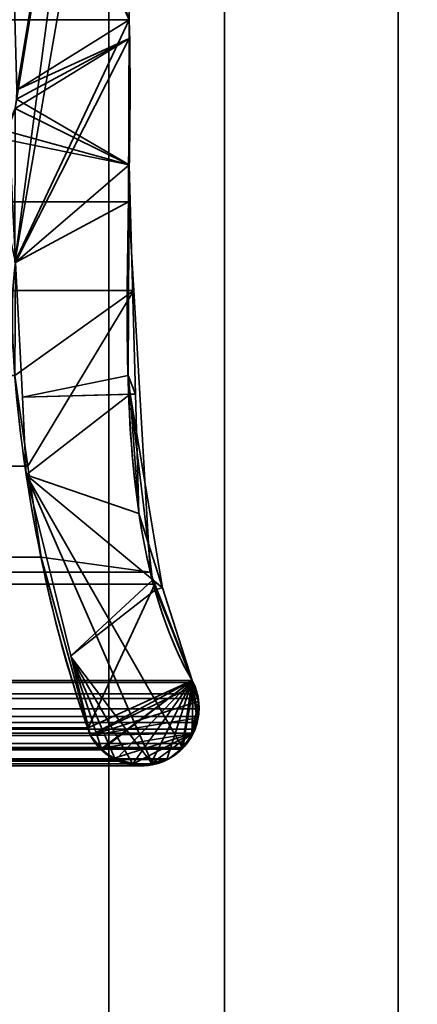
# Model space of a CAD drawing. Header units: millimetres. Extents: x -603 to 3703, y -121 to 193.
# Tile 687 of 1056: x 1973.23 to 1976.67, y -5.85 to 2.65. Entities that reach past the tile are written whole.
import ezdxf

# ---------------------------------------------------------------- set-up
doc = ezdxf.new("R2010")
doc.units = ezdxf.units.MM
doc.layers.add('152', color=7, linetype='Continuous', true_color=0xffffff)

# ---------------------------------------------------------------- blocks, each defined once
blk = doc.blocks.new('UG_SURFACE_066')
at = {"layer": '152', "color": 252, "linetype": 'Continuous', "lineweight": 35}
for points in [[(1041, 4.0145, -7.75), (1026, 4.0145, -7.75), (1026, -24.9528, -7.75), (1974, -24.9528, -7.75)], [(1959, 4.0145, -8.75), (1974, 4.0145, -8.75), (1974, -24.9528, -8.75), (1026, -24.9528, -8.75)], [(1959, 4.0145, -7.75), (1041, 4.0145, -7.75), (1974, -24.9528, -7.75)], [(1974, -24.9528, -7.75), (1974, 4.0145, -7.75), (1959, 4.0145, -7.75)], [(1974, -24.9528, -8.75), (1974, 4.0145, -8.75), (1974, 4.0145, -7.75), (1974, -24.9528, -7.75)]]:
    blk.add_3dface(points, dxfattribs=at)
blk = doc.blocks.new('UG_SURFACE_069')
at = {"layer": '152', "color": 7, "linetype": 'Continuous', "lineweight": 35}
for points in [[(1973.2049, 2.0412, 2020.4549), (1973.1224, 4.9715, 2020.3724), (1974.0888, 7.3541, 2021.3387)], [(1973.1853, 0.5531, 2020.4353), (1974.0888, 7.3541, 2021.3387), (1974.1328, 6.0214, 2021.3828), (1974.1284, 5.9608, 2021.3785)], [(1973.1883, 1.8784, 2020.4382), (1974.0888, 7.3541, 2021.3387), (1973.1853, 0.5531, 2020.4353)], [(1974.0888, 7.3541, 2021.3387), (1973.1883, 1.8784, 2020.4382), (1973.2012, 1.9603, 2020.4513)], [(1974.0888, 7.3541, 2021.3387), (1973.2012, 1.9603, 2020.4513), (1973.2049, 2.0412, 2020.4549)], [(1974.175, 2.6459, 2021.425), (1974.1284, 5.9608, 2021.3785), (1025.8716, 5.9608, 2021.3785), (1025.825, 2.6459, 2021.425)], [(1973.1876, 0.5521, 2020.4375), (1973.1853, 0.5531, 2020.4353), (1974.1284, 5.9608, 2021.3785)], [(1973.1876, 0.5521, 2020.4375), (1974.1284, 5.9608, 2021.3785), (1974.175, 2.6459, 2021.425)], [(1974.1695, 1.0733, 2021.4195), (1025.825, 2.6459, 2021.425), (1025.7392, 0.3108, 2021.5108)], [(1974.1695, 1.0733, 2021.4195), (1974.175, 2.6459, 2021.425), (1025.825, 2.6459, 2021.425)], [(1974.175, 2.6459, 2021.425), (1974.1695, 1.0733, 2021.4195), (1973.1926, 0.5499, 2020.4425), (1973.1876, 0.5521, 2020.4375)], [(1025.7392, 0.3108, 2021.5108), (1974.2143, 0.3098, 2021.4643), (1974.1695, 1.0733, 2021.4195)], [(1973.187, -0.4242, 2020.437), (1973.1926, 0.5499, 2020.4425), (1974.1695, 1.0733, 2021.4195), (1974.2143, 0.3098, 2021.4643)], [(1974.3572, -2.122, 2021.6072), (1025.7392, 0.3108, 2021.5108), (1025.651, -2.0878, 2021.5991)], [(1974.3572, -2.122, 2021.6072), (1974.2143, 0.3098, 2021.4643), (1025.7392, 0.3108, 2021.5108)], [(1974.2143, 0.3098, 2021.4643), (1973.2999, -1.2074, 2020.5498), (1973.187, -0.4242, 2020.437)], [(1974.2143, 0.3098, 2021.4643), (1974.3572, -2.122, 2021.6072), (1973.4131, -1.9929, 2020.663), (1973.2999, -1.2074, 2020.5498)], [(1973.187, -0.4242, 2020.437), (1973.2999, -1.2074, 2020.5498), (1026.6945, -1.2001, 2020.5555)], [(1973.4131, -1.9929, 2020.663), (1026.1754, -3.4656, 2021.0745), (1026.6945, -1.2001, 2020.5555)], [(1026.6945, -1.2001, 2020.5555), (1973.2999, -1.2074, 2020.5498), (1973.4131, -1.9929, 2020.663)], [(1973.4131, -1.9929, 2020.663), (1973.8216, -3.4666, 2021.0717), (1026.1754, -3.4656, 2021.0745)], [(1973.8216, -3.4666, 2021.0717), (1973.4131, -1.9929, 2020.663), (1974.3572, -2.122, 2021.6072), (1974.3973, -2.2257, 2021.6472)], [(1025.651, -2.0878, 2021.5991), (1025.5994, -2.2231, 2021.6506), (1974.3973, -2.2257, 2021.6472)], [(1025.651, -2.0878, 2021.5991), (1974.3973, -2.2257, 2021.6472), (1974.3572, -2.122, 2021.6072)], [(1974.3973, -2.2257, 2021.6472), (1025.5994, -2.2231, 2021.6506), (1025.2817, -3.0566, 2021.9684)], [(1025.2817, -3.0566, 2021.9684), (1974.7183, -3.0566, 2021.9684), (1974.3973, -2.2257, 2021.6472)], [(1974.3973, -2.2257, 2021.6472), (1974.7183, -3.0566, 2021.9684), (1973.8216, -3.4666, 2021.0717)], [(1025.2749, -3.074, 2021.975), (1974.7251, -3.074, 2021.975), (1974.7183, -3.0566, 2021.9684), (1025.2817, -3.0566, 2021.9684)], [(1973.9295, -3.6511, 2021.1794), (1973.8398, -3.5319, 2021.0898), (1973.8216, -3.4666, 2021.0717), (1974.7183, -3.0566, 2021.9684)], [(1974.7183, -3.0566, 2021.9684), (1973.9367, -3.6559, 2021.1868), (1973.9295, -3.6511, 2021.1794)], [(1974.0602, -3.7382, 2021.3103), (1973.9367, -3.6559, 2021.1868), (1974.7183, -3.0566, 2021.9684)], [(1974.7183, -3.0566, 2021.9684), (1974.2063, -3.7758, 2021.4562), (1974.0835, -3.7538, 2021.3335), (1974.0602, -3.7382, 2021.3103)], [(1974.3606, -3.7769, 2021.6105), (1974.3026, -3.7931, 2021.5526), (1974.2063, -3.7758, 2021.4562), (1974.7183, -3.0566, 2021.9684)], [(1974.7183, -3.0566, 2021.9684), (1974.5004, -3.7378, 2021.7505), (1974.3606, -3.7769, 2021.6105)], [(1974.6287, -3.6509, 2021.8787), (1974.5169, -3.7332, 2021.7669), (1974.5004, -3.7378, 2021.7505), (1974.7183, -3.0566, 2021.9684)], [(1974.7183, -3.0566, 2021.9684), (1974.6422, -3.6359, 2021.8921), (1974.6287, -3.6509, 2021.8787)], [(1974.7247, -3.5105, 2021.9748), (1974.6737, -3.6004, 2021.9238), (1974.6422, -3.6359, 2021.8921), (1974.7183, -3.0566, 2021.9684)], [(1974.7183, -3.0566, 2021.9684), (1974.7697, -3.3666, 2022.0196), (1974.7622, -3.4209, 2022.0122)], [(1974.7183, -3.0566, 2021.9684), (1974.7251, -3.074, 2021.975), (1974.7634, -3.1716, 2022.0134), (1974.7682, -3.2122, 2022.0182)], [(1974.7682, -3.2122, 2022.0182), (1974.7787, -3.3021, 2022.0287), (1974.7697, -3.3666, 2022.0196), (1974.7183, -3.0566, 2021.9684)], [(1974.7622, -3.4209, 2022.0122), (1974.7442, -3.4761, 2021.9944), (1974.7247, -3.5105, 2021.9748), (1974.7183, -3.0566, 2021.9684)], [(1974.7634, -3.1716, 2022.0134), (1974.7251, -3.074, 2021.975), (1025.2749, -3.074, 2021.975), (1025.2366, -3.1716, 2022.0134)], [(1974.7682, -3.2122, 2022.0182), (1025.2318, -3.2122, 2022.0182), (1025.2213, -3.3021, 2022.0287)], [(1974.7787, -3.3021, 2022.0287), (1974.7682, -3.2122, 2022.0182), (1025.2213, -3.3021, 2022.0287)], [(1025.2318, -3.2122, 2022.0182), (1974.7682, -3.2122, 2022.0182), (1974.7634, -3.1716, 2022.0134)], [(1025.2366, -3.1716, 2022.0134), (1025.2318, -3.2122, 2022.0182), (1974.7634, -3.1716, 2022.0134)], [(1025.2213, -3.3021, 2022.0287), (1025.2303, -3.3666, 2022.0196), (1974.7697, -3.3666, 2022.0196), (1974.7787, -3.3021, 2022.0287)], [(1974.7697, -3.3666, 2022.0196), (1025.2303, -3.3666, 2022.0196), (1025.2378, -3.4209, 2022.0122)], [(1974.7622, -3.4209, 2022.0122), (1974.7697, -3.3666, 2022.0196), (1025.2378, -3.4209, 2022.0122)], [(1974.7442, -3.4761, 2021.9944), (1025.2378, -3.4209, 2022.0122), (1025.2558, -3.4761, 2021.9944)], [(1974.7442, -3.4761, 2021.9944), (1974.7622, -3.4209, 2022.0122), (1025.2378, -3.4209, 2022.0122)], [(1025.2558, -3.4761, 2021.9944), (1025.2753, -3.5105, 2021.9748), (1974.7247, -3.5105, 2021.9748), (1974.7442, -3.4761, 2021.9944)], [(1026.1602, -3.5319, 2021.0898), (1026.1754, -3.4656, 2021.0745), (1973.8216, -3.4666, 2021.0717)], [(1973.8216, -3.4666, 2021.0717), (1973.8398, -3.5319, 2021.0898), (1026.1602, -3.5319, 2021.0898)], [(1974.6737, -3.6004, 2021.9238), (1025.2753, -3.5105, 2021.9748), (1025.3263, -3.6004, 2021.9238)], [(1974.6737, -3.6004, 2021.9238), (1974.7247, -3.5105, 2021.9748), (1025.2753, -3.5105, 2021.9748)], [(1026.0705, -3.6511, 2021.1794), (1973.8398, -3.5319, 2021.0898), (1973.9295, -3.6511, 2021.1794)], [(1026.0705, -3.6511, 2021.1794), (1026.1602, -3.5319, 2021.0898), (1973.8398, -3.5319, 2021.0898)], [(1974.6737, -3.6004, 2021.9238), (1025.3263, -3.6004, 2021.9238), (1025.3602, -3.6291, 2021.8899)], [(1025.3602, -3.6291, 2021.8899), (1974.6422, -3.6359, 2021.8921), (1974.6737, -3.6004, 2021.9238)], [(1025.3602, -3.6291, 2021.8899), (1025.4831, -3.7332, 2021.7669), (1974.5169, -3.7332, 2021.7669)], [(1974.5169, -3.7332, 2021.7669), (1974.6287, -3.6509, 2021.8787), (1025.3602, -3.6291, 2021.8899)], [(1974.6287, -3.6509, 2021.8787), (1974.6422, -3.6359, 2021.8921), (1025.3602, -3.6291, 2021.8899)], [(1973.9295, -3.6511, 2021.1794), (1026.0633, -3.6559, 2021.1868), (1026.0705, -3.6511, 2021.1794)], [(1973.9295, -3.6511, 2021.1794), (1973.9367, -3.6559, 2021.1868), (1026.0633, -3.6559, 2021.1868)], [(1025.4996, -3.7378, 2021.7505), (1974.5004, -3.7378, 2021.7505), (1974.5169, -3.7332, 2021.7669), (1025.4831, -3.7332, 2021.7669)], [(1025.6394, -3.7769, 2021.6105), (1974.3606, -3.7769, 2021.6105), (1974.5004, -3.7378, 2021.7505), (1025.4996, -3.7378, 2021.7505)], [(1025.9165, -3.7538, 2021.3335), (1974.0602, -3.7382, 2021.3103), (1974.0835, -3.7538, 2021.3335)], [(1025.9165, -3.7538, 2021.3335), (1025.9398, -3.7382, 2021.3103), (1974.0602, -3.7382, 2021.3103)], [(1026.0633, -3.6559, 2021.1868), (1973.9367, -3.6559, 2021.1868), (1974.0602, -3.7382, 2021.3103), (1025.9398, -3.7382, 2021.3103)], [(1974.3026, -3.7931, 2021.5526), (1025.6394, -3.7769, 2021.6105), (1025.6974, -3.7931, 2021.5526)], [(1974.3026, -3.7931, 2021.5526), (1974.3606, -3.7769, 2021.6105), (1025.6394, -3.7769, 2021.6105)], [(1025.6974, -3.7931, 2021.5526), (1974.2063, -3.7758, 2021.4562), (1974.3026, -3.7931, 2021.5526)], [(1025.6974, -3.7931, 2021.5526), (1025.7937, -3.7758, 2021.4562), (1974.2063, -3.7758, 2021.4562)], [(1974.0835, -3.7538, 2021.3335), (1025.7937, -3.7758, 2021.4562), (1025.9165, -3.7538, 2021.3335)], [(1974.0835, -3.7538, 2021.3335), (1974.2063, -3.7758, 2021.4562), (1025.7937, -3.7758, 2021.4562)]]:
    blk.add_3dface(points, dxfattribs=at)
blk = doc.blocks.new('UG_SURFACE_070')
at = {"layer": '152', "color": 7, "linetype": 'Continuous', "lineweight": 35}
for points in [[(1974.1284, 5.9608, -8.75), (1974.175, 2.6459, -8.75), (1972.8703, 6.3656, -8.75), (1972.9497, 6.4447, -8.75)], [(1973.0943, 5.0879, -8.75), (1973.0816, 5.1408, -8.75), (1972.8703, 6.3656, -8.75), (1974.175, 2.6459, -8.75)], [(1974.175, 2.6459, 2021.425), (1974.1284, 5.9608, 2021.3785), (1973.1224, 4.9715, 2020.3724), (1973.2049, 2.0412, 2020.4549)], [(1974.175, 2.6459, -8.75), (1974.1284, 5.9608, -8.75), (1974.1284, 5.9608, 2021.3785), (1974.175, 2.6459, 2021.425)], [(1974.175, 2.6459, -8.75), (1973.1224, 4.9715, -8.75), (1973.0943, 5.0879, -8.75)], [(1973.2049, 2.0412, -8.75), (1973.1224, 4.9715, -8.75), (1974.175, 2.6459, -8.75), (1974.175, 2.4846, -8.75)], [(1973.2049, 2.0412, 2020.4549), (1974.1745, 2.4847, 2021.4245), (1974.175, 2.6459, 2021.425)], [(1974.175, 2.6459, -8.75), (1974.175, 2.6459, 2021.425), (1974.1745, 2.4847, 2021.4245)], [(1974.1745, 2.4847, 2021.4245), (1974.175, 2.4846, -8.75), (1974.175, 2.6459, -8.75)], [(1973.1883, 1.8784, 2020.4382), (1973.1357, 1.7194, 2020.3857), (1973.1926, 0.5499, 2020.4425), (1974.1745, 2.4847, 2021.4245)], [(1973.201, 1.9593, 2020.4511), (1973.1883, 1.8784, 2020.4382), (1974.1745, 2.4847, 2021.4245)], [(1974.1648, -0.4257, 2021.4148), (1974.1745, 2.4847, 2021.4245), (1973.1926, 0.5499, 2020.4425), (1973.2516, -0.6106, 2020.5016)], [(1974.1745, 2.4847, 2021.4245), (1973.2049, 2.0412, 2020.4549), (1973.201, 1.9593, 2020.4511)], [(1974.175, 2.4846, -8.75), (1974.1752, 1.3919, -8.75), (1973.201, 1.9593, -8.75), (1973.2049, 2.0412, -8.75)], [(1974.1752, 1.3919, -8.75), (1974.1745, 2.4847, 2021.4245), (1974.1648, -0.4257, 2021.4148)], [(1974.1752, 1.3919, -8.75), (1974.175, 2.4846, -8.75), (1974.1745, 2.4847, 2021.4245)], [(1974.1752, 1.3919, -8.75), (1973.1883, 1.8784, -8.75), (1973.201, 1.9593, -8.75)], [(1973.1079, 1.6861, -8.75), (1973.1883, 1.8784, -8.75), (1974.1752, 1.3919, -8.75)], [(1972.9806, 1.5204, -8.75), (1973.0798, 1.6187, -8.75), (1974.1752, 1.3919, -8.75), (1973.1926, 0.5499, -8.75)], [(1974.1752, 1.3919, -8.75), (1973.0798, 1.6187, -8.75), (1973.1079, 1.6861, -8.75)], [(1973.2517, -0.6131, -8.75), (1973.1926, 0.5499, -8.75), (1974.1752, 1.3919, -8.75), (1974.2308, -0.5866, -8.75)], [(1974.1648, -0.4257, 2021.4148), (1974.2308, -0.5866, -8.75), (1974.1752, 1.3919, -8.75)], [(1973.2517, -0.6131, -8.75), (1973.2516, -0.6106, 2020.5016), (1973.1926, 0.5499, 2020.4425), (1973.1926, 0.5499, -8.75)], [(1974.1838, -0.585, 2021.4338), (1974.1648, -0.4257, 2021.4148), (1973.2516, -0.6106, 2020.5016)], [(1974.1648, -0.4257, 2021.4148), (1974.1838, -0.585, 2021.4338), (1974.2308, -0.5866, -8.75)], [(1974.1838, -0.585, 2021.4338), (1973.2516, -0.6106, 2020.5016), (1973.2858, -1.283, 2020.5357)], [(1974.2308, -0.5866, -8.75), (1974.2597, -1.6173, -8.75), (1973.2858, -1.283, -8.75), (1973.2517, -0.6131, -8.75)], [(1973.2858, -1.283, 2020.5357), (1973.6706, -2.845, 2020.9205), (1974.375, -2.1926, 2021.625), (1974.1838, -0.585, 2021.4338)], [(1974.4638, -2.2577, -8.75), (1974.2597, -1.6173, -8.75), (1974.1838, -0.585, 2021.4338)], [(1974.1838, -0.585, 2021.4338), (1974.375, -2.1926, 2021.625), (1974.4638, -2.2577, -8.75)], [(1974.2597, -1.6173, -8.75), (1974.2308, -0.5866, -8.75), (1974.1838, -0.585, 2021.4338)], [(1973.2858, -1.283, 2020.5357), (1973.2516, -0.6106, 2020.5016), (1973.2517, -0.6131, -8.75)], [(1973.2858, -1.283, 2020.5357), (1973.2517, -0.6131, -8.75), (1973.2858, -1.283, -8.75)], [(1973.2858, -1.283, -8.75), (1973.6706, -2.845, 2020.9205), (1973.2858, -1.283, 2020.5357)], [(1973.2858, -1.283, -8.75), (1973.6731, -2.8554, -8.75), (1973.6706, -2.845, 2020.9205)], [(1974.6345, -3.6377, -8.75), (1973.2858, -1.283, -8.75), (1974.4638, -2.2577, -8.75), (1974.7183, -3.0566, -8.75)], [(1973.2858, -1.283, -8.75), (1974.2597, -1.6173, -8.75), (1974.4638, -2.2577, -8.75)], [(1973.2858, -1.283, -8.75), (1974.6345, -3.6377, -8.75), (1974.5169, -3.7332, -8.75), (1974.376, -3.7785, -8.75)], [(1973.6731, -2.8554, -8.75), (1973.2858, -1.283, -8.75), (1974.376, -3.7785, -8.75)], [(1974.4066, -2.272, 2021.6565), (1974.375, -2.1926, 2021.625), (1973.6706, -2.845, 2020.9205)], [(1974.375, -2.1926, 2021.625), (1974.4066, -2.272, 2021.6565), (1974.4638, -2.2577, -8.75)], [(1974.7183, -3.0566, 2021.9684), (1974.4066, -2.272, 2021.6565), (1973.6706, -2.845, 2020.9205), (1973.8398, -3.5319, 2021.0898)], [(1974.7183, -3.0566, -8.75), (1974.4638, -2.2577, -8.75), (1974.4066, -2.272, 2021.6565)], [(1974.4066, -2.272, 2021.6565), (1974.7183, -3.0566, 2021.9684), (1974.7183, -3.0566, -8.75)], [(1973.8398, -3.5319, -8.75), (1973.8398, -3.5319, 2021.0898), (1973.6706, -2.845, 2020.9205), (1973.6731, -2.8554, -8.75)], [(1973.6731, -2.8554, -8.75), (1974.0518, -3.7295, -8.75), (1973.9733, -3.6892, -8.75), (1973.9367, -3.6461, -8.75)], [(1973.6731, -2.8554, -8.75), (1974.2072, -3.7788, -8.75), (1974.1366, -3.7728, -8.75), (1974.0518, -3.7295, -8.75)], [(1973.6731, -2.8554, -8.75), (1974.376, -3.7785, -8.75), (1974.3401, -3.79, -8.75), (1974.2072, -3.7788, -8.75)], [(1973.9367, -3.6461, -8.75), (1973.8398, -3.5319, -8.75), (1973.6731, -2.8554, -8.75)], [(1973.8398, -3.5319, 2021.0898), (1974.7351, -3.1036, 2021.9851), (1974.7183, -3.0566, 2021.9684)], [(1974.7183, -3.0566, -8.75), (1974.732, -3.1027, -8.75), (1974.6345, -3.6377, -8.75)], [(1974.732, -3.1027, -8.75), (1974.7183, -3.0566, -8.75), (1974.7183, -3.0566, 2021.9684)], [(1974.7183, -3.0566, 2021.9684), (1974.7351, -3.1036, 2021.9851), (1974.732, -3.1027, -8.75)], [(1973.8398, -3.5319, 2021.0898), (1974.7715, -3.2381, 2022.0215), (1974.7698, -3.2006, 2022.0199), (1974.7351, -3.1036, 2021.9851)], [(1974.7176, -3.511, -8.75), (1974.661, -3.6162, -8.75), (1974.6345, -3.6377, -8.75), (1974.732, -3.1027, -8.75)], [(1974.7176, -3.511, -8.75), (1974.732, -3.1027, -8.75), (1974.7726, -3.2386, -8.75)], [(1974.7726, -3.2386, -8.75), (1974.732, -3.1027, -8.75), (1974.7351, -3.1036, 2021.9851)], [(1974.7351, -3.1036, 2021.9851), (1974.7698, -3.2006, 2022.0199), (1974.7726, -3.2386, -8.75)], [(1974.7698, -3.2006, 2022.0199), (1974.7715, -3.2381, 2022.0215), (1974.7726, -3.2386, -8.75)], [(1974.7672, -3.379, 2022.0172), (1974.7761, -3.3434, 2022.0263), (1974.7715, -3.2381, 2022.0215), (1973.8398, -3.5319, 2021.0898)], [(1974.7726, -3.2386, -8.75), (1974.7771, -3.2537, -8.75), (1974.7638, -3.3802, -8.75), (1974.7176, -3.511, -8.75)], [(1974.7672, -3.379, 2022.0172), (1974.7638, -3.3802, -8.75), (1974.7771, -3.2537, -8.75)], [(1974.7771, -3.2537, -8.75), (1974.7761, -3.3434, 2022.0263), (1974.7672, -3.379, 2022.0172)], [(1974.7771, -3.2537, -8.75), (1974.7715, -3.2381, 2022.0215), (1974.7761, -3.3434, 2022.0263)], [(1974.7771, -3.2537, -8.75), (1974.7726, -3.2386, -8.75), (1974.7715, -3.2381, 2022.0215)], [(1973.8398, -3.5319, 2021.0898), (1974.7241, -3.5127, 2021.9741), (1974.7394, -3.4879, 2021.9893), (1974.7672, -3.379, 2022.0172)], [(1974.7638, -3.3802, -8.75), (1974.7578, -3.4365, -8.75), (1974.7176, -3.511, -8.75)], [(1974.7638, -3.3802, -8.75), (1974.7672, -3.379, 2022.0172), (1974.7394, -3.4879, 2021.9893)], [(1974.7394, -3.4879, 2021.9893), (1974.7578, -3.4365, -8.75), (1974.7638, -3.3802, -8.75)], [(1974.7241, -3.5127, 2021.9741), (1974.7176, -3.511, -8.75), (1974.7578, -3.4365, -8.75)], [(1974.7578, -3.4365, -8.75), (1974.7394, -3.4879, 2021.9893), (1974.7241, -3.5127, 2021.9741)], [(1974.7241, -3.5127, 2021.9741), (1973.8398, -3.5319, 2021.0898), (1973.8696, -3.5803, 2021.1196), (1973.9347, -3.642, 2021.1847)], [(1973.8696, -3.5803, 2021.1196), (1973.8398, -3.5319, -8.75), (1973.9367, -3.6461, -8.75)], [(1973.8696, -3.5803, 2021.1196), (1973.8398, -3.5319, 2021.0898), (1973.8398, -3.5319, -8.75)], [(1974.7241, -3.5127, 2021.9741), (1973.9347, -3.642, 2021.1847), (1974.0154, -3.7184, 2021.2653), (1974.0493, -3.7285, 2021.2994)], [(1974.7241, -3.5127, 2021.9741), (1974.0493, -3.7285, 2021.2994), (1974.2082, -3.7758, 2021.4581)], [(1974.2082, -3.7758, 2021.4581), (1974.2678, -3.7935, 2021.5178), (1974.3757, -3.7674, 2021.6258), (1974.7241, -3.5127, 2021.9741)], [(1974.7241, -3.5127, 2021.9741), (1974.3757, -3.7674, 2021.6258), (1974.5169, -3.7332, 2021.7669), (1974.6361, -3.6376, 2021.8861)], [(1974.6361, -3.6376, 2021.8861), (1974.6571, -3.6207, 2021.9071), (1974.7241, -3.5127, 2021.9741)], [(1974.7176, -3.511, -8.75), (1974.7241, -3.5127, 2021.9741), (1974.6571, -3.6207, 2021.9071)], [(1974.6571, -3.6207, 2021.9071), (1974.661, -3.6162, -8.75), (1974.7176, -3.511, -8.75)], [(1973.9367, -3.6461, -8.75), (1973.9347, -3.642, 2021.1847), (1973.8696, -3.5803, 2021.1196)], [(1974.0154, -3.7184, 2021.2653), (1973.9347, -3.642, 2021.1847), (1973.9367, -3.6461, -8.75)], [(1974.0154, -3.7184, 2021.2653), (1973.9367, -3.6461, -8.75), (1973.9733, -3.6892, -8.75)], [(1974.6345, -3.6377, -8.75), (1974.6361, -3.6376, 2021.8861), (1974.5169, -3.7332, 2021.7669)], [(1974.5169, -3.7332, 2021.7669), (1974.5169, -3.7332, -8.75), (1974.6345, -3.6377, -8.75)], [(1974.6361, -3.6376, 2021.8861), (1974.6345, -3.6377, -8.75), (1974.661, -3.6162, -8.75)], [(1974.661, -3.6162, -8.75), (1974.6571, -3.6207, 2021.9071), (1974.6361, -3.6376, 2021.8861)], [(1974.0154, -3.7184, 2021.2653), (1973.9733, -3.6892, -8.75), (1974.0518, -3.7295, -8.75)], [(1974.0518, -3.7295, -8.75), (1974.0493, -3.7285, 2021.2994), (1974.0154, -3.7184, 2021.2653)], [(1974.1366, -3.7728, -8.75), (1974.2082, -3.7758, 2021.4581), (1974.0493, -3.7285, 2021.2994)], [(1974.0493, -3.7285, 2021.2994), (1974.0518, -3.7295, -8.75), (1974.1366, -3.7728, -8.75)], [(1974.5169, -3.7332, -8.75), (1974.5169, -3.7332, 2021.7669), (1974.3757, -3.7674, 2021.6258)], [(1974.3757, -3.7674, 2021.6258), (1974.376, -3.7785, -8.75), (1974.5169, -3.7332, -8.75)], [(1974.1366, -3.7728, -8.75), (1974.2072, -3.7788, -8.75), (1974.2082, -3.7758, 2021.4581)], [(1974.2082, -3.7758, 2021.4581), (1974.2072, -3.7788, -8.75), (1974.3401, -3.79, -8.75)], [(1974.3401, -3.79, -8.75), (1974.2678, -3.7935, 2021.5178), (1974.2082, -3.7758, 2021.4581)], [(1974.3401, -3.79, -8.75), (1974.3757, -3.7674, 2021.6258), (1974.2678, -3.7935, 2021.5178)], [(1974.3401, -3.79, -8.75), (1974.376, -3.7785, -8.75), (1974.3757, -3.7674, 2021.6258)]]:
    blk.add_3dface(points, dxfattribs=at)
blk = doc.blocks.new('UG_SURFACE_094')
at = {"layer": '152', "color": 252, "linetype": 'Continuous', "lineweight": 35}
for points in [[(1023.5, -29.92, 2023.7501), (1976.5, -29.92, 2023.7501), (1976.5, 14.42, 2023.7501), (1023.5, 14.42, 2023.7501)], [(1025, -29.92, 2022.2499), (1025, 14.42, 2022.2499), (1975, 14.42, 2022.2499), (1975, -29.92, 2022.2499)], [(1975, -29.92, 2022.2499), (1975, 14.42, 2022.2499), (1976.5, 14.42, 2023.7501), (1976.5, -29.92, 2023.7501)]]:
    blk.add_3dface(points, dxfattribs=at)
blk = doc.blocks.new('UG_SURFACE_095')
at = {"layer": '152', "color": 252, "linetype": 'Continuous', "lineweight": 35}
for points in [[(1975, -29.92, 2022.2499), (1975, 14.42, 2022.2499), (1975, 14.42, -8.75), (1975, -29.92, -8.75)], [(1976.5, 14.42, -8.75), (1976.5, -29.92, -8.75), (1975, -29.92, -8.75), (1975, 14.42, -8.75)], [(1975, 14.42, 2022.2499), (1975, -29.92, 2022.2499), (1976.5, -29.92, 2023.7501), (1976.5, 14.42, 2023.7501)], [(1976.5, -29.92, 2023.7501), (1976.5, -29.92, -8.75), (1976.5, 14.42, -8.75), (1976.5, 14.42, 2023.7501)]]:
    blk.add_3dface(points, dxfattribs=at)
blk = doc.blocks.new('UG_SURFACE_179')
at = {"layer": '152', "color": 252, "linetype": 'Continuous', "lineweight": 35}
for points in [[(2165, -18, 2212.25), (2165, 174.4, 2212.25), (835, 174.4, 2212.25), (835, -18, 2212.25)], [(985, -18, 2062.2499), (985, 174.4, 2062.2499), (2015.0001, 174.4, 2062.2499), (2015.0001, -18, 2062.2499)]]:
    blk.add_3dface(points, dxfattribs=at)

msp = doc.modelspace()

# ---------------------------------------------------------------- linework, layer by layer
at = {"layer": '152', "color": 252, "linetype": 'Continuous', "lineweight": 35}
for p, q in [((1975, -29.92, 2022.25), (1975, 14.42, 2022.25)), ((1975, -29.92, -8.75), (1975, 14.42, -8.75)), ((1975, -29.92, 2022.25), (1975, 14.42, 2022.25)), ((1976.5, -29.92, -8.75), (1976.5, 14.42, -8.75)), ((1976.5, -29.92, 2023.75), (1976.5, 14.42, 2023.75)), ((1976.5, -29.92, 2023.75), (1976.5, 14.42, 2023.75)), ((1974, -24.9528, -8.75), (1974, 4.0145, -8.75)), ((1974, -24.9528, -7.75), (1974, 4.0145, -7.75))]:
    msp.add_line(p, q, dxfattribs=at)
at = {"layer": '152', "color": 7, "linetype": 'Continuous', "lineweight": 35}
for p, q in [((1974.175, 2.6459, -8.75), (1974.1284, 5.9608, -8.75)), ((1974.1284, 5.9608, 2021.3784), (1974.175, 2.6459, 2021.425)), ((1974.175, 2.6459, 2021.425), (1025.825, 2.6459, 2021.425)), ((1974.175, 2.6459, -8.75), (1974.175, 2.6459, 2021.425)), ((1974.7183, -3.0566, 2021.9683), (1025.2817, -3.0566, 2021.9683)), ((1974.7183, -3.0566, -8.75), (1974.7183, -3.0566, 2021.9683)), ((1973.8398, -3.5319, 2021.0898), (1026.1602, -3.5319, 2021.0898)), ((1973.8398, -3.5319, -8.75), (1973.8398, -3.5319, 2021.0898)), ((1974.5169, -3.7332, 2021.7669), (1025.4831, -3.7332, 2021.7669)), ((1974.5169, -3.7332, -8.75), (1974.5169, -3.7332, 2021.7669))]:
    msp.add_line(p, q, dxfattribs=at)
for points in [[(1974.7183, -3.0566, -8.75), (1973.9096, -1.668, -8.75), (1974.2322, 0.6697, -8.75), (1974.175, 2.6459, -8.75)], [(1974.175, 2.6459, 2021.425), (1974.2322, 0.6697, 2021.4822), (1973.9096, -1.668, 2021.1596), (1974.7183, -3.0566, 2021.9683)], [(1973.8398, -3.5319, 2021.0898), (1973.3398, -2.1669, 2020.5898), (1973.0783, -0.2606, 2020.3283), (1973.1926, 0.5499, 2020.4426)], [(1973.1926, 0.5499, -8.75), (1973.0783, -0.2606, -8.75), (1973.3398, -2.1669, -8.75), (1973.8398, -3.5319, -8.75)], [(1974.7183, -3.0566, 2021.9683), (1974.8497, -3.2988, 2022.0997), (1974.7594, -3.602, 2022.0094), (1974.5169, -3.7332, 2021.7669)], [(1974.7183, -3.0566, -8.75), (1974.8497, -3.2988, -8.75), (1974.7594, -3.602, -8.75), (1974.5169, -3.7332, -8.75)], [(1973.8398, -3.5319, -8.75), (1973.971, -3.7744, -8.75), (1974.2742, -3.8648, -8.75), (1974.5169, -3.7332, -8.75)], [(1974.5169, -3.7332, 2021.7669), (1974.2742, -3.8648, 2021.5242), (1973.971, -3.7744, 2021.221), (1973.8398, -3.5319, 2021.0898)]]:
    msp.add_open_spline(points, degree=3, dxfattribs=at)
for points, knots in [([(1974.7183, -3.0566, 2021.9683), (1974.4958, -2.6745, 2021.7458), (1974.3596, -2.2152, 2021.6096), (1974.1993, -1.2668, 2021.4493), (1974.1711, -0.7791, 2021.4211), (1974.1428, 0.6888, 2021.3928), (1974.2033, 1.6671, 2021.4533), (1974.175, 2.6459, 2021.425)], [0, 0, 0, 0, 0.25, 0.25, 0.5, 0.5, 1, 1, 1, 1]), ([(1973.1926, 0.5499, 2020.4426), (1973.143, 0.1984, 2020.393), (1973.1642, -0.1546, 2020.4142), (1973.2225, -0.8574, 2020.4725), (1973.2695, -1.2037, 2020.5195), (1973.4466, -2.232, 2020.6966), (1973.6093, -2.9028, 2020.8593), (1973.8398, -3.5319, 2021.0898)], [0, 0, 0, 0, 0.25, 0.25, 0.5, 0.5, 1, 1, 1, 1]), ([(1974.7183, -3.0566, 2021.9683), (1974.7372, -3.0914, 2021.9872), (1974.7529, -3.1304, 2022.0029), (1974.774, -3.2131, 2022.024), (1974.7794, -3.2581, 2022.0294), (1974.7779, -3.3425, 2022.0279), (1974.7722, -3.3831, 2022.0222), (1974.7572, -3.4399, 2022.0072), (1974.7512, -3.4583, 2022.0012), (1974.7261, -3.5226, 2021.9761), (1974.7015, -3.5646, 2021.9515), (1974.6596, -3.6187, 2021.9096), (1974.6445, -3.6355, 2021.8945), (1974.5942, -3.6847, 2021.8442), (1974.5562, -3.712, 2021.8062), (1974.5169, -3.7332, 2021.7669)], [0, 0, 0, 0, 0.152287, 0.152287, 0.306001, 0.306001, 0.446166, 0.446166, 0.515799, 0.515799, 0.70073, 0.70073, 0.794034, 0.794034, 1, 1, 1, 1]), ([(1974.5169, -3.7332, 2021.7669), (1974.4489, -3.7701, 2021.6989), (1974.3754, -3.7897, 2021.6254), (1974.2291, -3.7966, 2021.4791), (1974.1541, -3.7837, 2021.4041), (1974.0292, -3.7307, 2021.2792), (1973.9762, -3.6968, 2021.2262), (1973.8958, -3.6181, 2021.1458), (1973.8647, -3.578, 2021.1147), (1973.8398, -3.5319, 2021.0898)], [0, 0, 0, 0, 0.298689, 0.298689, 0.60048, 0.60048, 0.832685, 0.832685, 1, 1, 1, 1])]:
    msp.add_open_spline(points, degree=3, knots=knots, dxfattribs=at)

# ---------------------------------------------------------------- block references
at = {"layer": '152', "color": 252, "linetype": 'Continuous', "lineweight": 35}
for name in ['UG_SURFACE_179', 'UG_SURFACE_066', 'UG_SURFACE_094', 'UG_SURFACE_095']:
    msp.add_blockref(name, (0, 0), dxfattribs=at)
at = {"layer": '152', "color": 7, "linetype": 'Continuous', "lineweight": 35}
for name in ['UG_SURFACE_069', 'UG_SURFACE_070']:
    msp.add_blockref(name, (0, 0), dxfattribs=at)

doc.saveas('drawing.dxf')
